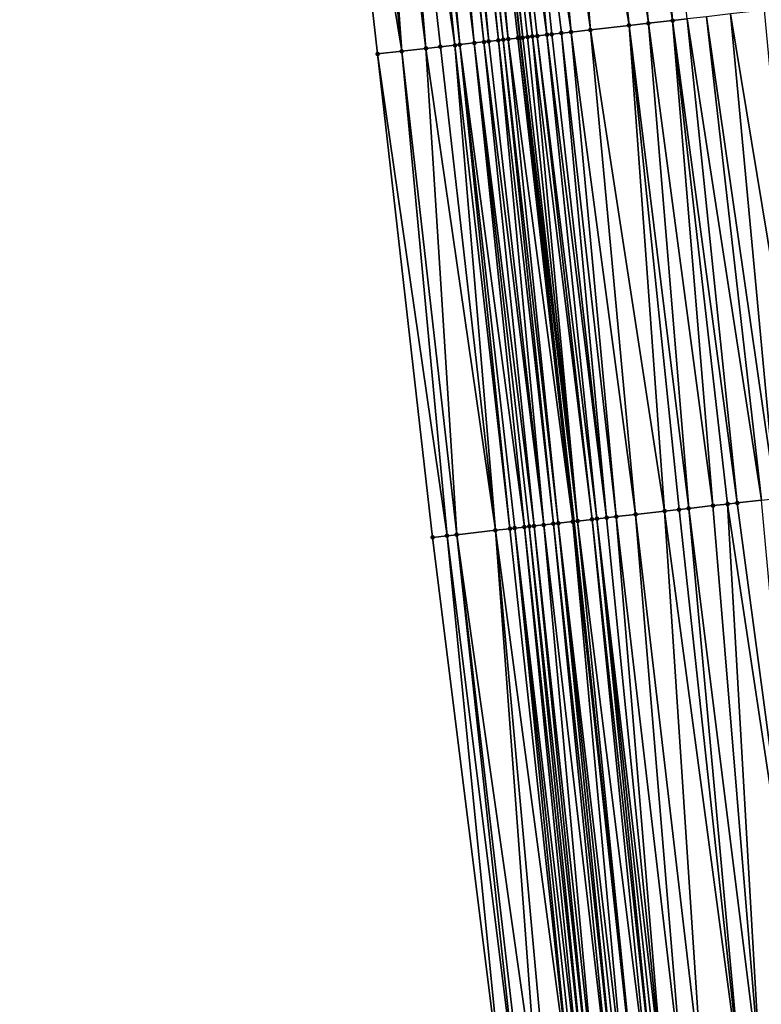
# Model space of a CAD drawing. Header units: feet. Extents: x 2004186 to 2014793, y 836912 to 864902.
# Tile 332 of 974: x 2010671 to 2010701, y 846521 to 846562. Entities that reach past the tile are written whole.
import ezdxf

# ---------------------------------------------------------------- set-up
doc = ezdxf.new("R2010")
doc.units = ezdxf.units.FT
doc.header["$LTSCALE"] = 100
doc.header["$MEASUREMENT"] = 0
for name, color, linetype, lineweight in [('EP_Travel Lane', 5, 'Continuous', 40), ('Road Shots', 4, 'Continuous', 200), ('Road X-Section', 30, 'Continuous', 13)]:
    doc.layers.add(name, color=color, linetype=linetype, lineweight=lineweight)
doc.layers.add('I-77 SB_MM21-27-Surface-Border', color=7, linetype='Continuous')
doc.layers.add('I-77 SB_MM21-27-Surface-TIN', color=7, linetype='Continuous')

msp = doc.modelspace()

# ---------------------------------------------------------------- linework, layer by layer
at = {"layer": 'EP_Travel Lane'}
msp.add_polyline3d([(2010710.427281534, 846358.6636826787, 431.0598790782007), (2010708.84415915, 846378.5418675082, 431.2301920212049), (2010707.228482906, 846398.4750796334, 431.3984264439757), (2010705.61283548, 846418.4079362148, 431.5364268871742), (2010703.896541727, 846438.0590206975, 431.6706154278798), (2010702.005175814, 846457.9392202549, 431.8047084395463), (2010700.094050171, 846477.8456789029, 431.9339933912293), (2010698.182698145, 846497.7544955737, 432.1145469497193), (2010696.287928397, 846517.469890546, 432.2982350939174), (2010693.752455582, 846541.2357531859, 432.4414229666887), (2010691.53815431, 846561.1124940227, 432.5625172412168), (2010689.323838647, 846580.9893640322, 432.6556785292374), (2010687.109523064, 846600.8662333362, 432.7490151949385), (2010684.916266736, 846620.3862473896, 432.8704048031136), (2010682.365556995, 846640.2227027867, 432.9656242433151), (2010679.814833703, 846660.0592635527, 433.0354573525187), (2010677.264115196, 846679.8957871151, 433.1142516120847), (2010674.736842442, 846699.3669876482, 433.2019053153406)], dxfattribs=at)
at = {"layer": 'I-77 SB_MM21-27-Surface-Border', "color": 3, "linetype": 'ByBlock', "lineweight": -2}
msp.add_polyline3d([(2010704.709131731, 846358.2158184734, 430.8054678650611), (2010703.322665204, 846378.0962043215, 430.9856400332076), (2010703.30105716, 846398.1580388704, 431.221363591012), (2010701.086626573, 846418.0423083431, 431.3410494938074), (2010698.992224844, 846437.6072583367, 431.4564328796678), (2010696.943988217, 846457.466916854, 431.5765682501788), (2010694.680344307, 846477.3401428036, 431.7026668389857), (2010692.814656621, 846497.2538801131, 431.8571424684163), (2010690.896616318, 846516.9242575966, 432.0285049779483), (2010687.93363266, 846540.5762063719, 432.1644652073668), (2010685.676783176, 846560.4480897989, 432.2909430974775), (2010683.419924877, 846580.3200508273, 432.4006376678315), (2010681.361785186, 846600.2146153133, 432.5028884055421), (2010679.541490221, 846619.6971818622, 432.6227180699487), (2010677.39120826, 846639.5849781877, 432.7353014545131), (2010676.629557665, 846659.6508278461, 432.9056721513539), (2010673.884149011, 846679.4623075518, 432.9953123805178), (2010670.968931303, 846698.8263281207, 433.0674297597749)], dxfattribs=at)
at = {"layer": 'I-77 SB_MM21-27-Surface-TIN', "color": 128, "linetype": 'ByBlock', "lineweight": -2}
for points in [[(2010696.138448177, 846581.761984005, 432.9365474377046), (2010694.747366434, 846581.6042131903, 432.8907759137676), (2010697.799151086, 846561.8222087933, 432.8500943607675)], [(2010696.138448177, 846581.761984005, 432.9365474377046), (2010697.799151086, 846561.8222087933, 432.8500943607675), (2010698.395329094, 846561.8898238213, 432.8699347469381)], [(2010691.76646571, 846581.2662321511, 432.7712183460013), (2010690.772833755, 846581.1535575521, 432.7344489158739), (2010693.625891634, 846561.3490215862, 432.6856883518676)], [(2010692.760100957, 846581.3788777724, 432.814256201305), (2010691.76646571, 846581.2662321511, 432.7712183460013), (2010694.420799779, 846561.4391385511, 432.7200174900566)], [(2010691.76646571, 846581.2662321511, 432.7712183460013), (2010693.625891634, 846561.3490215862, 432.6856883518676), (2010694.420799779, 846561.4391385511, 432.7200174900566)], [(2010693.952459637, 846581.514084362, 432.8590131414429), (2010692.760100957, 846581.3788777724, 432.814256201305), (2010696.010614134, 846561.6193895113, 432.78499174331)], [(2010692.760100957, 846581.3788777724, 432.814256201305), (2010694.420799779, 846561.4391385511, 432.7200174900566), (2010696.010614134, 846561.6193895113, 432.78499174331)], [(2010694.747366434, 846581.6042131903, 432.8907759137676), (2010693.952459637, 846581.514084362, 432.8590131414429), (2010696.805520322, 846561.7095237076, 432.8155933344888)], [(2010693.952459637, 846581.514084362, 432.8590131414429), (2010696.010614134, 846561.6193895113, 432.78499174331), (2010696.805520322, 846561.7095237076, 432.8155933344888)], [(2010694.747366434, 846581.6042131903, 432.8907759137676), (2010696.805520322, 846561.7095237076, 432.8155933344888), (2010697.799151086, 846561.8222087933, 432.8500943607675)], [(2010687.791924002, 846580.8156560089, 432.5976948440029), (2010687.195744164, 846580.7480571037, 432.5743667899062), (2010689.651330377, 846560.8986175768, 432.4749289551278)], [(2010687.990652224, 846580.8381748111, 432.6085352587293), (2010687.791924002, 846580.8156560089, 432.5976948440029), (2010690.048786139, 846560.9436611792, 432.4953124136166)], [(2010687.791924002, 846580.8156560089, 432.5976948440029), (2010689.651330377, 846560.8986175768, 432.4749289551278), (2010690.048786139, 846560.9436611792, 432.4953124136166)], [(2010688.388110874, 846580.8831929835, 432.6344196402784), (2010687.990652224, 846580.8381748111, 432.6085352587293), (2010690.247515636, 846560.9661687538, 432.5085815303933)], [(2010687.990652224, 846580.8381748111, 432.6085352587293), (2010690.048786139, 846560.9436611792, 432.4953124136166), (2010690.247515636, 846560.9661687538, 432.5085815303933)], [(2010688.586838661, 846580.9057156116, 432.6444325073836), (2010688.388110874, 846580.8831929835, 432.6344196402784), (2010690.644977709, 846561.0111567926, 432.5409844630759)], [(2010688.388110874, 846580.8831929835, 432.6344196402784), (2010690.247515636, 846560.9661687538, 432.5085815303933), (2010690.644977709, 846561.0111567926, 432.5409844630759)], [(2010688.785563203, 846580.9282668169, 432.6482634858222), (2010688.586838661, 846580.9057156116, 432.6444325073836), (2010690.843707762, 846561.0336594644, 432.5553142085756)], [(2010688.586838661, 846580.9057156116, 432.6444325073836), (2010690.644977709, 846561.0111567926, 432.5409844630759), (2010690.843707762, 846561.0336594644, 432.5553142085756)], [(2010689.18301, 846580.9733893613, 432.6515702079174), (2010688.785563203, 846580.9282668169, 432.6482634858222), (2010691.042432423, 846561.0562096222, 432.5593718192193)], [(2010688.785563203, 846580.9282668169, 432.6482634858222), (2010690.843707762, 846561.0336594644, 432.5553142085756), (2010691.042432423, 846561.0562096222, 432.5593718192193)], [(2010689.18301, 846580.9733893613, 432.6515702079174), (2010691.53815431, 846561.1124940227, 432.5625172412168), (2010689.323838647, 846580.9893640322, 432.6556785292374)], [(2010689.18301, 846580.9733893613, 432.6515702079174), (2010691.43987818, 846561.1013413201, 432.5606984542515), (2010691.53815431, 846561.1124940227, 432.5625172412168)], [(2010689.18301, 846580.9733893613, 432.6515702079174), (2010691.042432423, 846561.0562096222, 432.5593718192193), (2010691.43987818, 846561.1013413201, 432.5606984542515)], [(2010689.381735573, 846580.9959314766, 432.6573675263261), (2010689.323838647, 846580.9893640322, 432.6556785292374), (2010691.638602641, 846561.1238932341, 432.5643762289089)], [(2010691.638602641, 846561.1238932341, 432.5643762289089), (2010689.323838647, 846580.9893640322, 432.6556785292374), (2010691.53815431, 846561.1124940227, 432.5625172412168)], [(2010689.580464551, 846581.0184436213, 432.6696481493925), (2010689.381735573, 846580.9959314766, 432.6573675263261), (2010691.638602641, 846561.1238932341, 432.5643762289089)], [(2010689.977924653, 846581.0634490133, 432.6982971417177), (2010689.580464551, 846581.0184436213, 432.6696481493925), (2010692.036066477, 846561.1688657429, 432.6001384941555)], [(2010689.580464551, 846581.0184436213, 432.6696481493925), (2010691.837333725, 846561.1463868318, 432.5806688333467), (2010692.036066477, 846561.1688657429, 432.6001384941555)], [(2010689.580464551, 846581.0184436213, 432.6696481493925), (2010691.638602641, 846561.1238932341, 432.5643762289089), (2010691.837333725, 846561.1463868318, 432.5806688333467)], [(2010690.772833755, 846581.1535575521, 432.7344489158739), (2010689.977924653, 846581.0634490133, 432.6982971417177), (2010692.632254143, 846561.2363957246, 432.6383760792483)], [(2010689.977924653, 846581.0634490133, 432.6982971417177), (2010692.234797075, 846561.1913636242, 432.6155045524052), (2010692.632254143, 846561.2363957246, 432.6383760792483)], [(2010689.977924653, 846581.0634490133, 432.6982971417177), (2010692.036066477, 846561.1688657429, 432.6001384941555), (2010692.234797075, 846561.1913636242, 432.6155045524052)], [(2010690.772833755, 846581.1535575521, 432.7344489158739), (2010693.228439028, 846561.3039501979, 432.6713156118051), (2010693.625891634, 846561.3490215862, 432.6856883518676)], [(2010690.772833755, 846581.1535575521, 432.7344489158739), (2010692.830984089, 846561.2588993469, 432.652500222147), (2010693.228439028, 846561.3039501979, 432.6713156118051)], [(2010690.772833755, 846581.1535575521, 432.7344489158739), (2010692.632254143, 846561.2363957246, 432.6383760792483), (2010692.830984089, 846561.2588993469, 432.652500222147)], [(2010684.612288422, 846580.455214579, 432.4546612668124), (2010683.419924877, 846580.3200508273, 432.4006376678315), (2010686.67042034, 846560.5607185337, 432.3376338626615)], [(2010685.208467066, 846580.5228240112, 432.4757121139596), (2010684.612288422, 846580.455214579, 432.4546612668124), (2010686.67042034, 846560.5607185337, 432.3376338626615)], [(2010686.003376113, 846580.612933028, 432.5117605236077), (2010685.208467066, 846580.5228240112, 432.4757121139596), (2010687.664056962, 846560.6733520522, 432.383289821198)], [(2010685.208467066, 846580.5228240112, 432.4757121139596), (2010686.67042034, 846560.5607185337, 432.3376338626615), (2010687.664056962, 846560.6733520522, 432.383289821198)], [(2010686.798288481, 846580.7030128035, 432.5541343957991), (2010686.003376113, 846580.612933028, 432.5117605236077), (2010688.856425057, 846560.8084757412, 432.4459798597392)], [(2010686.003376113, 846580.612933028, 432.5117605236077), (2010688.260239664, 846560.740925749, 432.4120709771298), (2010688.856425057, 846560.8084757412, 432.4459798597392)], [(2010686.003376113, 846580.612933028, 432.5117605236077), (2010687.664056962, 846560.6733520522, 432.383289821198), (2010688.260239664, 846560.740925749, 432.4120709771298)], [(2010687.195744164, 846580.7480571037, 432.5743667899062), (2010686.798288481, 846580.7030128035, 432.5541343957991), (2010689.055153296, 846560.8309943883, 432.4568538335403)], [(2010686.798288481, 846580.7030128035, 432.5541343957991), (2010688.856425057, 846560.8084757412, 432.4459798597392), (2010689.055153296, 846560.8309943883, 432.4568538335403)], [(2010687.195744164, 846580.7480571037, 432.5743667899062), (2010689.055153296, 846560.8309943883, 432.4568538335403), (2010689.651330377, 846560.8986175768, 432.4749289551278)], [(2010683.419924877, 846580.3200508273, 432.4006376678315), (2010685.676783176, 846560.4480897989, 432.2909430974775), (2010686.67042034, 846560.5607185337, 432.3376338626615)], [(2010703.43436216, 846542.3333050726, 432.8732770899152), (2010701.574958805, 846562.2503169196, 433.0017915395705), (2010700.183873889, 846562.0925740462, 432.9499757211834)], [(2010699.459825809, 846541.8826817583, 432.7099578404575), (2010697.799151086, 846561.8222087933, 432.8500943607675), (2010696.805520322, 846561.7095237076, 432.8155933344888)], [(2010700.453456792, 846541.9953649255, 432.7448738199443), (2010698.395329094, 846561.8898238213, 432.8699347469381), (2010697.799151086, 846561.8222087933, 432.8500943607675)], [(2010700.453456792, 846541.9953649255, 432.7448738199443), (2010697.799151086, 846561.8222087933, 432.8500943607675), (2010700.056004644, 846541.9502894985, 432.7313746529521)], [(2010700.056004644, 846541.9502894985, 432.7313746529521), (2010697.799151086, 846561.8222087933, 432.8500943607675), (2010699.459825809, 846541.8826817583, 432.7099578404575)], [(2010701.447091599, 846542.1080144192, 432.7870739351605), (2010699.190236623, 846561.9799461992, 432.9030929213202), (2010698.395329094, 846561.8898238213, 432.8699347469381)], [(2010701.447091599, 846542.1080144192, 432.7870739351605), (2010698.395329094, 846561.8898238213, 432.8699347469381), (2010700.453456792, 846541.9953649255, 432.7448738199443)], [(2010702.043274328, 846542.175587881, 432.8159058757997), (2010700.183873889, 846562.0925740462, 432.9499757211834), (2010699.190236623, 846561.9799461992, 432.9030929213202)], [(2010702.043274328, 846542.175587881, 432.8159058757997), (2010699.190236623, 846561.9799461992, 432.9030929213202), (2010701.447091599, 846542.1080144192, 432.7870739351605)], [(2010703.43436216, 846542.3333050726, 432.8732770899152), (2010700.183873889, 846562.0925740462, 432.9499757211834), (2010702.043274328, 846542.175587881, 432.8159058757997)], [(2010696.280197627, 846541.522175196, 432.5810136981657), (2010694.420799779, 846561.4391385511, 432.7200174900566), (2010693.625891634, 846561.3490215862, 432.6856883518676)], [(2010697.472558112, 846541.6573658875, 432.6292097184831), (2010696.010614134, 846561.6193895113, 432.78499174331), (2010694.420799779, 846561.4391385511, 432.7200174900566)], [(2010697.472558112, 846541.6573658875, 432.6292097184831), (2010694.420799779, 846561.4391385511, 432.7200174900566), (2010696.280197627, 846541.522175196, 432.5810136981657)], [(2010698.466192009, 846541.7700234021, 432.6696747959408), (2010696.805520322, 846561.7095237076, 432.8155933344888), (2010696.010614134, 846561.6193895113, 432.78499174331)], [(2010698.466192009, 846541.7700234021, 432.6696747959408), (2010696.010614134, 846561.6193895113, 432.78499174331), (2010698.068738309, 846541.7249616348, 432.6532208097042)], [(2010698.068738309, 846541.7249616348, 432.6532208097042), (2010696.010614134, 846561.6193895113, 432.78499174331), (2010697.472558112, 846541.6573658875, 432.6292097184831)], [(2010699.459825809, 846541.8826817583, 432.7099578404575), (2010696.805520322, 846561.7095237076, 432.8155933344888), (2010698.466192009, 846541.7700234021, 432.6696747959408)], [(2010692.504369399, 846541.0942476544, 432.3902527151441), (2010690.644977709, 846561.0111567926, 432.5409844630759), (2010690.247515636, 846560.9661687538, 432.5085815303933)], [(2010692.901831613, 846541.139234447, 432.4229251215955), (2010690.843707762, 846561.0336594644, 432.5553142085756), (2010690.644977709, 846561.0111567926, 432.5409844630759)], [(2010692.901831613, 846541.139234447, 432.4229251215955), (2010690.644977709, 846561.0111567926, 432.5409844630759), (2010692.504369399, 846541.0942476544, 432.3902527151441)], [(2010693.100558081, 846541.1617686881, 432.4304258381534), (2010691.042432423, 846561.0562096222, 432.5593718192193), (2010690.843707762, 846561.0336594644, 432.5553142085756)], [(2010693.100558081, 846541.1617686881, 432.4304258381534), (2010690.843707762, 846561.0336594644, 432.5553142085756), (2010692.901831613, 846541.139234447, 432.4229251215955)], [(2010693.696730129, 846541.2294361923, 432.4389145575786), (2010691.43987818, 846561.1013413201, 432.5606984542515), (2010691.042432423, 846561.0562096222, 432.5593718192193)], [(2010693.696730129, 846541.2294361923, 432.4389145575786), (2010691.042432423, 846561.0562096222, 432.5593718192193), (2010693.100558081, 846541.1617686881, 432.4304258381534)], [(2010691.43987818, 846561.1013413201, 432.5606984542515), (2010693.752455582, 846541.2357531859, 432.4414229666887), (2010691.53815431, 846561.1124940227, 432.5625172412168)], [(2010693.696730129, 846541.2294361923, 432.4389145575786), (2010693.752455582, 846541.2357531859, 432.4414229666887), (2010691.43987818, 846561.1013413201, 432.5606984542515)], [(2010693.895457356, 846541.2519637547, 432.4478600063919), (2010691.638602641, 846561.1238932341, 432.5643762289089), (2010691.53815431, 846561.1124940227, 432.5625172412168)], [(2010693.895457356, 846541.2519637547, 432.4478600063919), (2010691.53815431, 846561.1124940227, 432.5625172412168), (2010693.752455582, 846541.2357531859, 432.4414229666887)], [(2010693.895457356, 846541.2519637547, 432.4478600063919), (2010691.837333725, 846561.1463868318, 432.5806688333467), (2010691.638602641, 846561.1238932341, 432.5643762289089)], [(2010693.895457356, 846541.2519637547, 432.4478600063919), (2010692.036066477, 846561.1688657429, 432.6001384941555), (2010691.837333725, 846561.1463868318, 432.5806688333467)], [(2010694.491646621, 846541.3194796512, 432.4891444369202), (2010692.234797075, 846561.1913636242, 432.6155045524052), (2010692.036066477, 846561.1688657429, 432.6001384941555)], [(2010694.491646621, 846541.3194796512, 432.4891444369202), (2010692.036066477, 846561.1688657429, 432.6001384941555), (2010693.895457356, 846541.2519637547, 432.4478600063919)], [(2010694.690375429, 846541.341993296, 432.5011004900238), (2010692.632254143, 846561.2363957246, 432.6383760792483), (2010692.234797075, 846561.1913636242, 432.6155045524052)], [(2010694.690375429, 846541.341993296, 432.5011004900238), (2010692.234797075, 846561.1913636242, 432.6155045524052), (2010694.491646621, 846541.3194796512, 432.4891444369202)], [(2010695.087834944, 846541.3870038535, 432.5286321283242), (2010692.830984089, 846561.2588993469, 432.652500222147), (2010692.632254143, 846561.2363957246, 432.6383760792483)], [(2010695.087834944, 846541.3870038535, 432.5286321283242), (2010692.632254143, 846561.2363957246, 432.6383760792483), (2010694.690375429, 846541.341993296, 432.5011004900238)], [(2010695.087834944, 846541.3870038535, 432.5286321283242), (2010693.228439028, 846561.3039501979, 432.6713156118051), (2010692.830984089, 846561.2588993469, 432.652500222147)], [(2010695.485290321, 846541.4320508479, 432.5482818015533), (2010693.625891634, 846561.3490215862, 432.6856883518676), (2010693.228439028, 846561.3039501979, 432.6713156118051)], [(2010695.485290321, 846541.4320508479, 432.5482818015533), (2010693.228439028, 846561.3039501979, 432.6713156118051), (2010695.087834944, 846541.3870038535, 432.5286321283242)], [(2010696.280197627, 846541.522175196, 432.5810136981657), (2010693.625891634, 846561.3490215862, 432.6856883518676), (2010695.485290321, 846541.4320508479, 432.5482818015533)], [(2010688.927270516, 846540.6888290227, 432.2124720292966), (2010687.664056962, 846560.6733520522, 432.383289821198), (2010686.67042034, 846560.5607185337, 432.3376338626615)], [(2010690.517093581, 846540.8690032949, 432.2940352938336), (2010688.260239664, 846560.740925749, 432.4120709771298), (2010687.664056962, 846560.6733520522, 432.383289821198)], [(2010690.517093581, 846540.8690032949, 432.2940352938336), (2010687.664056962, 846560.6733520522, 432.383289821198), (2010688.927270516, 846540.6888290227, 432.2124720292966)], [(2010690.517093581, 846540.8690032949, 432.2940352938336), (2010688.856425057, 846560.8084757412, 432.4459798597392), (2010688.260239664, 846560.740925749, 432.4120709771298)], [(2010691.113277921, 846540.93656256, 432.3259382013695), (2010689.055153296, 846560.8309943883, 432.4568538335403), (2010688.856425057, 846560.8084757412, 432.4459798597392)], [(2010691.113277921, 846540.93656256, 432.3259382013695), (2010688.856425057, 846560.8084757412, 432.4459798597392), (2010690.517093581, 846540.8690032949, 432.2940352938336)], [(2010691.709452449, 846541.0042082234, 432.339151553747), (2010689.651330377, 846560.8986175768, 432.4749289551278), (2010689.055153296, 846560.8309943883, 432.4568538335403)], [(2010691.709452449, 846541.0042082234, 432.339151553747), (2010689.055153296, 846560.8309943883, 432.4568538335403), (2010691.312004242, 846540.9590980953, 432.3331589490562)], [(2010691.312004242, 846540.9590980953, 432.3331589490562), (2010689.055153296, 846560.8309943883, 432.4568538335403), (2010691.113277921, 846540.93656256, 432.3259382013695)], [(2010692.106908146, 846541.049252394, 432.3594120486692), (2010690.048786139, 846560.9436611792, 432.4953124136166), (2010689.651330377, 846560.8986175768, 432.4749289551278)], [(2010692.106908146, 846541.049252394, 432.3594120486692), (2010689.651330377, 846560.8986175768, 432.4749289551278), (2010691.90817927, 846541.0267393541, 432.3473250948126)], [(2010691.90817927, 846541.0267393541, 432.3473250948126), (2010689.651330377, 846560.8986175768, 432.4749289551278), (2010691.709452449, 846541.0042082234, 432.339151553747)], [(2010692.504369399, 846541.0942476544, 432.3902527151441), (2010690.247515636, 846560.9661687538, 432.5085815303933), (2010690.048786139, 846560.9436611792, 432.4953124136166)], [(2010692.504369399, 846541.0942476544, 432.3902527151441), (2010690.048786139, 846560.9436611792, 432.4953124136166), (2010692.106908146, 846541.049252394, 432.3594120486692)], [(2010688.529816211, 846540.6437725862, 432.1948649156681), (2010686.67042034, 846560.5607185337, 432.3376338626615), (2010685.676783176, 846560.4480897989, 432.2909430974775)], [(2010688.529816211, 846540.6437725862, 432.1948649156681), (2010685.676783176, 846560.4480897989, 432.2909430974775), (2010687.93363266, 846540.5762063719, 432.1644652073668)], [(2010688.529816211, 846540.6437725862, 432.1948649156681), (2010688.927270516, 846540.6888290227, 432.2124720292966), (2010686.67042034, 846560.5607185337, 432.3376338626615)], [(2010700.453456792, 846541.9953649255, 432.7448738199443), (2010700.056004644, 846541.9502894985, 432.7313746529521), (2010703.6315271, 846518.2134717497, 432.6230938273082)], [(2010701.447091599, 846542.1080144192, 432.7870739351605), (2010700.453456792, 846541.9953649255, 432.7448738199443), (2010703.6315271, 846518.2134717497, 432.6230938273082)], [(2010697.472558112, 846541.6573658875, 432.6292097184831), (2010696.280197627, 846541.522175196, 432.5810136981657), (2010699.05495294, 846517.7498219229, 432.4492545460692)], [(2010698.068738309, 846541.7249616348, 432.6532208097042), (2010697.472558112, 846541.6573658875, 432.6292097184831), (2010700.646807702, 846517.9110630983, 432.5130548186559)], [(2010697.472558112, 846541.6573658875, 432.6292097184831), (2010699.05495294, 846517.7498219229, 432.4492545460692), (2010700.646807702, 846517.9110630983, 432.5130548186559)], [(2010698.466192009, 846541.7700234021, 432.6696747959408), (2010698.068738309, 846541.7249616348, 432.6532208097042), (2010700.646807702, 846517.9110630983, 432.5130548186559)], [(2010699.459825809, 846541.8826817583, 432.7099578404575), (2010698.466192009, 846541.7700234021, 432.6696747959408), (2010701.44273438, 846517.9916905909, 432.5441422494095)], [(2010698.466192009, 846541.7700234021, 432.6696747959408), (2010700.646807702, 846517.9110630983, 432.5130548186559), (2010701.44273438, 846517.9916905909, 432.5441422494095)], [(2010700.056004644, 846541.9502894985, 432.7313746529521), (2010699.459825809, 846541.8826817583, 432.7099578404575), (2010701.44273438, 846517.9916905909, 432.5441422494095)], [(2010700.056004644, 846541.9502894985, 432.7313746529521), (2010701.44273438, 846517.9916905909, 432.5441422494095), (2010703.6315271, 846518.2134717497, 432.6230938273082)], [(2010693.100558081, 846541.1617686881, 432.4304258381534), (2010692.901831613, 846541.139234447, 432.4229251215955), (2010695.473263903, 846517.3871849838, 432.2873769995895)], [(2010693.696730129, 846541.2294361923, 432.4389145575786), (2010693.100558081, 846541.1617686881, 432.4304258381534), (2010695.87122173, 846517.4275529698, 432.2965365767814)], [(2010693.100558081, 846541.1617686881, 432.4304258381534), (2010695.672244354, 846517.407353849, 432.293737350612), (2010695.87122173, 846517.4275529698, 432.2965365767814)], [(2010693.100558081, 846541.1617686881, 432.4304258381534), (2010695.473263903, 846517.3871849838, 432.2873769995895), (2010695.672244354, 846517.407353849, 432.293737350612)], [(2010693.696730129, 846541.2294361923, 432.4389145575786), (2010696.269171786, 846517.4679974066, 432.2966977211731), (2010693.752455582, 846541.2357531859, 432.4414229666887)], [(2010693.696730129, 846541.2294361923, 432.4389145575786), (2010695.87122173, 846517.4275529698, 432.2965365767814), (2010696.269171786, 846517.4679974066, 432.2966977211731)], [(2010693.895457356, 846541.2519637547, 432.4478600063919), (2010693.752455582, 846541.2357531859, 432.4414229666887), (2010696.287928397, 846517.469890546, 432.2982350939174)], [(2010696.269171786, 846517.4679974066, 432.2966977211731), (2010696.287928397, 846517.469890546, 432.2982350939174), (2010693.752455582, 846541.2357531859, 432.4414229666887)], [(2010694.491646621, 846541.3194796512, 432.4891444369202), (2010693.895457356, 846541.2519637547, 432.4478600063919), (2010696.866138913, 846517.5282504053, 432.3456277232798)], [(2010693.895457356, 846541.2519637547, 432.4478600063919), (2010696.287928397, 846517.469890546, 432.2982350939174), (2010696.866138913, 846517.5282504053, 432.3456277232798)], [(2010694.690375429, 846541.341993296, 432.5011004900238), (2010694.491646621, 846541.3194796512, 432.4891444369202), (2010697.065123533, 846517.5483782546, 432.3568157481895)], [(2010694.491646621, 846541.3194796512, 432.4891444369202), (2010696.866138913, 846517.5282504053, 432.3456277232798), (2010697.065123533, 846517.5483782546, 432.3568157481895)], [(2010695.087834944, 846541.3870038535, 432.5286321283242), (2010694.690375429, 846541.341993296, 432.5011004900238), (2010697.463097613, 846517.588586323, 432.3847979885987)], [(2010694.690375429, 846541.341993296, 432.5011004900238), (2010697.26411175, 846517.5684707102, 432.3721696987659), (2010697.463097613, 846517.588586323, 432.3847979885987)], [(2010694.690375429, 846541.341993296, 432.5011004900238), (2010697.065123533, 846517.5483782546, 432.3568157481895), (2010697.26411175, 846517.5684707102, 432.3721696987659)], [(2010695.485290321, 846541.4320508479, 432.5482818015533), (2010695.087834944, 846541.3870038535, 432.5286321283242), (2010697.463097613, 846517.588586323, 432.3847979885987)], [(2010696.280197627, 846541.522175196, 432.5810136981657), (2010695.485290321, 846541.4320508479, 432.5482818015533), (2010698.259023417, 846517.6692224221, 432.4148724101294)], [(2010695.485290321, 846541.4320508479, 432.5482818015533), (2010697.463097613, 846517.588586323, 432.3847979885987), (2010698.259023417, 846517.6692224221, 432.4148724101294)], [(2010696.280197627, 846541.522175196, 432.5810136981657), (2010698.259023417, 846517.6692224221, 432.4148724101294), (2010699.05495294, 846517.7498219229, 432.4492545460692)], [(2010690.517093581, 846540.8690032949, 432.2940352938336), (2010688.927270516, 846540.6888290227, 432.2124720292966), (2010692.289499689, 846517.0652407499, 432.0964388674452)], [(2010691.113277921, 846540.93656256, 432.3259382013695), (2010690.517093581, 846540.8690032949, 432.2940352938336), (2010693.68239159, 846517.2061399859, 432.1742500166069)], [(2010690.517093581, 846540.8690032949, 432.2940352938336), (2010692.687469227, 846517.1054935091, 432.1191608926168), (2010693.68239159, 846517.2061399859, 432.1742500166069)], [(2010690.517093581, 846540.8690032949, 432.2940352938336), (2010692.289499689, 846517.0652407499, 432.0964388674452), (2010692.687469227, 846517.1054935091, 432.1191608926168)], [(2010691.312004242, 846540.9590980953, 432.3331589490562), (2010691.113277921, 846540.93656256, 432.3259382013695), (2010693.68239159, 846517.2061399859, 432.1742500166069)], [(2010691.709452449, 846541.0042082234, 432.339151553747), (2010691.312004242, 846540.9590980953, 432.3331589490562), (2010694.080352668, 846517.2464759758, 432.1871755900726)], [(2010691.312004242, 846540.9590980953, 432.3331589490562), (2010693.881373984, 846517.2262897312, 432.1828608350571), (2010694.080352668, 846517.2464759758, 432.1871755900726)], [(2010691.312004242, 846540.9590980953, 432.3331589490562), (2010693.68239159, 846517.2061399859, 432.1742500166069), (2010693.881373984, 846517.2262897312, 432.1828608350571)], [(2010691.90817927, 846541.0267393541, 432.3473250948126), (2010691.709452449, 846541.0042082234, 432.339151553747), (2010694.279333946, 846517.266636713, 432.1944926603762)], [(2010691.709452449, 846541.0042082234, 432.339151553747), (2010694.080352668, 846517.2464759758, 432.1871755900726), (2010694.279333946, 846517.266636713, 432.1944926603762)], [(2010692.106908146, 846541.049252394, 432.3594120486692), (2010691.90817927, 846541.0267393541, 432.3473250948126), (2010694.478318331, 846517.2867668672, 432.2054093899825)], [(2010691.90817927, 846541.0267393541, 432.3473250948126), (2010694.279333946, 846517.266636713, 432.1944926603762), (2010694.478318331, 846517.2867668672, 432.2054093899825)], [(2010692.504369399, 846541.0942476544, 432.3902527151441), (2010692.106908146, 846541.049252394, 432.3594120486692), (2010694.67730572, 846517.3068674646, 432.2198050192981)], [(2010692.106908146, 846541.049252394, 432.3594120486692), (2010694.478318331, 846517.2867668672, 432.2054093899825), (2010694.67730572, 846517.3068674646, 432.2198050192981)], [(2010692.901831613, 846541.139234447, 432.4229251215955), (2010692.504369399, 846541.0942476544, 432.3902527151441), (2010695.274276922, 846517.3670803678, 432.2734543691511)], [(2010692.504369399, 846541.0942476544, 432.3902527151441), (2010694.67730572, 846517.3068674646, 432.2198050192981), (2010695.274276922, 846517.3670803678, 432.2734543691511)], [(2010692.901831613, 846541.139234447, 432.4229251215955), (2010695.274276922, 846517.3670803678, 432.2734543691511), (2010695.473263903, 846517.3871849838, 432.2873769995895)], [(2010688.529816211, 846540.6437725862, 432.1948649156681), (2010687.93363266, 846540.5762063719, 432.1644652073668), (2010690.896616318, 846516.9242575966, 432.0285049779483)], [(2010688.529816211, 846540.6437725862, 432.1948649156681), (2010691.493565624, 846516.9846859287, 432.0567978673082), (2010688.927270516, 846540.6888290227, 432.2124720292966)], [(2010688.529816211, 846540.6437725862, 432.1948649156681), (2010690.896616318, 846516.9242575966, 432.0285049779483), (2010691.493565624, 846516.9846859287, 432.0567978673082)], [(2010688.927270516, 846540.6888290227, 432.2124720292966), (2010691.692547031, 846517.0048453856, 432.0642656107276), (2010692.289499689, 846517.0652407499, 432.0964388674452)], [(2010688.927270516, 846540.6888290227, 432.2124720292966), (2010691.493565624, 846516.9846859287, 432.0567978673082), (2010691.692547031, 846517.0048453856, 432.0642656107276)]]:
    msp.add_3dface(points, dxfattribs=at)
at = {"layer": 'Road Shots', "lineweight": 100}
for p in [(2010697.799151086, 846561.8222087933, 432.8500943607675), (2010694.420799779, 846561.4391385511, 432.7200174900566), (2010696.010614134, 846561.6193895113, 432.78499174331), (2010696.805520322, 846561.7095237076, 432.8155933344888), (2010690.644977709, 846561.0111567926, 432.5409844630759), (2010690.843707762, 846561.0336594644, 432.5553142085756), (2010691.042432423, 846561.0562096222, 432.5593718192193), (2010691.43987818, 846561.1013413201, 432.5606984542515), (2010691.638602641, 846561.1238932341, 432.5643762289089), (2010691.837333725, 846561.1463868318, 432.5806688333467), (2010692.036066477, 846561.1688657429, 432.6001384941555), (2010692.234797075, 846561.1913636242, 432.6155045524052), (2010692.632254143, 846561.2363957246, 432.6383760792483), (2010692.830984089, 846561.2588993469, 432.652500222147), (2010693.228439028, 846561.3039501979, 432.6713156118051), (2010693.625891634, 846561.3490215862, 432.6856883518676), (2010687.664056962, 846560.6733520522, 432.383289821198), (2010688.260239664, 846560.740925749, 432.4120709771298), (2010688.856425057, 846560.8084757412, 432.4459798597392), (2010689.055153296, 846560.8309943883, 432.4568538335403), (2010689.651330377, 846560.8986175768, 432.4749289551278), (2010690.048786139, 846560.9436611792, 432.4953124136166), (2010690.247515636, 846560.9661687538, 432.5085815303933), (2010685.676783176, 846560.4480897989, 432.2909430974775), (2010686.67042034, 846560.5607185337, 432.3376338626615), (2010700.453456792, 846541.9953649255, 432.7448738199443), (2010697.472558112, 846541.6573658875, 432.6292097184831), (2010698.068738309, 846541.7249616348, 432.6532208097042), (2010698.466192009, 846541.7700234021, 432.6696747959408), (2010699.459825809, 846541.8826817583, 432.7099578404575), (2010700.056004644, 846541.9502894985, 432.7313746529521), (2010693.100558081, 846541.1617686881, 432.4304258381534), (2010693.696730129, 846541.2294361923, 432.4389145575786), (2010693.895457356, 846541.2519637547, 432.4478600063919), (2010694.491646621, 846541.3194796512, 432.4891444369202), (2010694.690375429, 846541.341993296, 432.5011004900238), (2010695.087834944, 846541.3870038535, 432.5286321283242), (2010695.485290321, 846541.4320508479, 432.5482818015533), (2010696.280197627, 846541.522175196, 432.5810136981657), (2010690.517093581, 846540.8690032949, 432.2940352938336), (2010691.113277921, 846540.93656256, 432.3259382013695), (2010691.312004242, 846540.9590980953, 432.3331589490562), (2010691.709452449, 846541.0042082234, 432.339151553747), (2010691.90817927, 846541.0267393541, 432.3473250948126), (2010692.106908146, 846541.049252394, 432.3594120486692), (2010692.504369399, 846541.0942476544, 432.3902527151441), (2010692.901831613, 846541.139234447, 432.4229251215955), (2010687.93363266, 846540.5762063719, 432.1644652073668), (2010688.529816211, 846540.6437725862, 432.1948649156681), (2010688.927270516, 846540.6888290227, 432.2124720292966)]:
    msp.add_point(p, dxfattribs=at)
at = {"layer": 'Road X-Section', "extrusion": (-0.1128433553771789, 0.9936018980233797, 0.004652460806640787), "elevation": 614253.5608531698, "flags": 128}
msp.add_lwpolyline([(-2093372.482328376, -2425.525924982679), (-2093373.482328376, -2425.479233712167), (-2093374.482328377, -2425.4335772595), (-2093375.082328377, -2425.404795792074), (-2093375.682328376, -2425.370886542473), (-2093375.882328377, -2425.360012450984), (-2093376.482328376, -2425.341937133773), (-2093376.882328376, -2425.321553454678), (-2093377.082328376, -2425.30828419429), (-2093377.482328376, -2425.275880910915), (-2093377.682328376, -2425.261551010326), (-2093377.882328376, -2425.257493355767), (-2093378.282328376, -2425.256166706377), (-2093378.482328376, -2425.252488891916), (-2093378.682328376, -2425.236196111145), (-2093378.882328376, -2425.216726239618), (-2093379.082328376, -2425.201360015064), (-2093379.482328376, -2425.178488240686), (-2093379.682328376, -2425.164363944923), (-2093380.082328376, -2425.145548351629), (-2093380.482328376, -2425.131175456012), (-2093381.282328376, -2425.096845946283), (-2093382.882328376, -2425.031870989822), (-2093383.682328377, -2425.001269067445), (-2093384.682328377, -2424.966767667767), (-2093385.282328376, -2424.946927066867), (-2093386.082328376, -2424.913768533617), (-2093387.082328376, -2424.866885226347), (-2093388.482328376, -2424.815068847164), (-2093389.282328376, -2424.778758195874), (-2093389.682328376, -2424.757007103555), (-2093389.882328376, -2424.750042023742), (-2093390.482328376, -2424.73957806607), (-2093391.682328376, -2424.684908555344), (-2093392.282328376, -2424.664855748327), (-2093393.282328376, -2424.636992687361), (-2093395.482328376, -2424.565236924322), (-2093396.882328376, -2424.509285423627), (-2093398.282328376, -2424.461679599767), (-2093399.882328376, -2424.401273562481), (-2093400.882328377, -2424.359948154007), (-2093401.282328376, -2424.341470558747), (-2093401.882328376, -2424.319313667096), (-2093402.482328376, -2424.300772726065), (-2093402.882328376, -2424.28297737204), (-2093404.082328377, -2424.244487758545), (-2093406.482328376, -2424.152116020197), (-2093407.482328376, -2424.109747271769), (-2093409.682328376, -2424.026556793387), (-2093411.682328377, -2423.952031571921), (-2093412.282328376, -2423.92973439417), (-2093413.482328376, -2423.880910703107), (-2093414.282328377, -2423.852058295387), (-2093414.482328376, -2423.847486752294), (-2093414.682328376, -2423.845291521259), (-2093414.882328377, -2423.831551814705), (-2093415.082328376, -2423.811324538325), (-2093415.282328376, -2423.799019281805), (-2093415.482328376, -2423.793059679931), (-2093415.882328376, -2423.796468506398), (-2093416.082328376, -2423.792696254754), (-2093416.482328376, -2423.775584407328), (-2093416.882328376, -2423.762482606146), (-2093417.282328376, -2423.736906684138), (-2093418.682328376, -2423.692936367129), (-2093419.682328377, -2423.661551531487), (-2093420.282328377, -2423.64339101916), (-2093421.482328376, -2423.606571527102)], dxfattribs=at)
at = {"layer": 'Road X-Section', "extrusion": (-0.1128433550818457, 0.9936018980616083, 0.004652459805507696), "elevation": 614233.5614789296, "flags": 128}
msp.add_lwpolyline([(-2093372.482145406, -2425.558741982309), (-2093373.082145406, -2425.528341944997), (-2093373.482145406, -2425.510734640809), (-2093375.082145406, -2425.429170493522), (-2093375.682145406, -2425.397267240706), (-2093375.882145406, -2425.39004641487), (-2093376.282145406, -2425.384053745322), (-2093376.482145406, -2425.375880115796), (-2093376.682145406, -2425.363793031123), (-2093377.082145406, -2425.332952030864), (-2093377.482145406, -2425.300279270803), (-2093377.682145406, -2425.292778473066), (-2093378.282145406, -2425.284289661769), (-2093378.482145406, -2425.27534411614), (-2093379.082145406, -2425.234059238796), (-2093379.282145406, -2425.222103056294), (-2093379.682145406, -2425.194571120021), (-2093380.082145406, -2425.174921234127), (-2093380.882145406, -2425.142188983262), (-2093382.082145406, -2425.093992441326), (-2093382.682145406, -2425.069981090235), (-2093383.082145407, -2425.053526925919), (-2093384.082145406, -2425.013243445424), (-2093384.682145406, -2424.991826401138), (-2093385.082145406, -2424.978327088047), (-2093386.082145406, -2424.936126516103), (-2093386.682145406, -2424.90729426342), (-2093388.082145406, -2424.849922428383), (-2093388.482145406, -2424.831700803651), (-2093389.082145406, -2424.809148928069), (-2093389.882145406, -2424.771999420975), (-2093390.482145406, -2424.757535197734), (-2093390.882145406, -2424.740428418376), (-2093391.082145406, -2424.733963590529), (-2093391.482145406, -2424.715863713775), (-2093392.082145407, -2424.694003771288), (-2093393.082145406, -2424.664599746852), (-2093395.282145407, -2424.591238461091), (-2093395.682145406, -2424.575963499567), (-2093396.082145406, -2424.558522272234), (-2093396.882145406, -2424.529092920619), (-2093397.682145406, -2424.503480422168), (-2093398.682145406, -2424.466404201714), (-2093400.082145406, -2424.410523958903), (-2093400.682145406, -2424.382905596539), (-2093401.282145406, -2424.354949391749), (-2093402.282145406, -2424.3246452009), (-2093402.882145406, -2424.306219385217), (-2093403.082145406, -2424.301741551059), (-2093403.482145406, -2424.286020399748), (-2093405.082145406, -2424.231315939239), (-2093407.082145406, -2424.144503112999), (-2093409.082145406, -2424.067340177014), (-2093410.082145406, -2424.034810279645), (-2093413.082145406, -2423.920503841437), (-2093413.882145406, -2423.894719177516), (-2093414.282145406, -2423.879825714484), (-2093414.482145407, -2423.880529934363), (-2093414.682145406, -2423.866472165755), (-2093414.882145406, -2423.8446685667), (-2093415.082145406, -2423.829017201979), (-2093415.282145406, -2423.820317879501), (-2093415.682145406, -2423.818676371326), (-2093416.682145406, -2423.789323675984), (-2093417.082145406, -2423.761699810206), (-2093417.882145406, -2423.734588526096), (-2093418.682145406, -2423.709391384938), (-2093419.482145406, -2423.683255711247), (-2093420.482145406, -2423.650429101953), (-2093421.282145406, -2423.625799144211)], dxfattribs=at)
at = {"layer": 'Road X-Section', "extrusion": (-0.1011108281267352, 0.9948385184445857, 0.00853947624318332), "elevation": 638848.7104000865, "flags": 128}
msp.add_lwpolyline([(-2085980.838891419, -5023.588050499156), (-2085981.438891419, -5023.559756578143), (-2085981.638891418, -5023.552288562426), (-2085982.238891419, -5023.520114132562), (-2085982.638891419, -5023.49739127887), (-2085983.638891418, -5023.442300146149), (-2085983.838891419, -5023.433689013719), (-2085984.038891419, -5023.429374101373), (-2085984.238891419, -5023.422056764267), (-2085984.438891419, -5023.411139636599), (-2085984.638891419, -5023.39674348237), (-2085985.238891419, -5023.343092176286), (-2085985.438891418, -5023.329169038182), (-2085985.638891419, -5023.322808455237), (-2085985.838891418, -5023.320009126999), (-2085986.238891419, -5023.319847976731), (-2085986.838891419, -5023.270916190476), (-2085987.038891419, -5023.259727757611), (-2085987.238891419, -5023.24437324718), (-2085987.438891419, -5023.231744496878), (-2085988.238891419, -5023.201668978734), (-2085989.038891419, -5023.167285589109), (-2085990.638891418, -5023.103482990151), (-2085991.438891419, -5023.072394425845), (-2085993.638891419, -5022.993439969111), (-2085994.238891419, -5022.967425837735), (-2085994.838891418, -5022.937759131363), (-2085995.438891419, -5022.915673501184), (-2085996.238891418, -5022.890939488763), (-2085996.638891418, -5022.876245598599), (-2085997.238891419, -5022.849850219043), (-2085997.438891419, -5022.839423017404), (-2085997.638891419, -5022.832308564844), (-2085998.238891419, -5022.824138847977), (-2085998.638891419, -5022.79829647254), (-2085999.038891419, -5022.788567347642), (-2086000.038891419, -5022.759705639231), (-2086000.638891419, -5022.744929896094), (-2086001.038891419, -5022.735809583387), (-2086001.438891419, -5022.720478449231), (-2086001.838891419, -5022.701749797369), (-2086003.038891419, -5022.660761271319), (-2086003.638891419, -5022.640232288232), (-2086004.638891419, -5022.59428505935), (-2086005.438891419, -5022.564350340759), (-2086006.438891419, -5022.532991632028), (-2086008.038891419, -5022.467299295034), (-2086009.038891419, -5022.419774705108), (-2086009.838891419, -5022.386410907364), (-2086010.038891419, -5022.380176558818), (-2086010.238891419, -5022.378119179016), (-2086010.638891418, -5022.358616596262), (-2086011.438891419, -5022.329659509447), (-2086012.638891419, -5022.288252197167), (-2086013.238891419, -5022.269733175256), (-2086015.438891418, -5022.175365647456), (-2086016.238891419, -5022.143229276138), (-2086016.838891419, -5022.119728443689), (-2086017.638891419, -5022.092880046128), (-2086018.638891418, -5022.053596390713), (-2086019.838891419, -5022.005741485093), (-2086020.638891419, -5021.967546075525), (-2086021.238891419, -5021.947439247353), (-2086021.638891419, -5021.938233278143), (-2086022.038891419, -5021.922573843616), (-2086022.438891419, -5021.915921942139), (-2086022.838891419, -5021.875312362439), (-2086023.038891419, -5021.86616163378), (-2086023.238891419, -5021.865039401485), (-2086023.438891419, -5021.870313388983), (-2086023.638891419, -5021.866953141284), (-2086024.238891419, -5021.85171807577), (-2086024.438891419, -5021.845200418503), (-2086024.638891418, -5021.835209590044), (-2086024.838891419, -5021.8175387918), (-2086025.438891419, -5021.797046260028), (-2086026.838891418, -5021.753861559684), (-2086027.438891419, -5021.735248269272), (-2086028.238891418, -5021.707604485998), (-2086029.038891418, -5021.682182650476)], dxfattribs=at)

doc.saveas('drawing.dxf')
